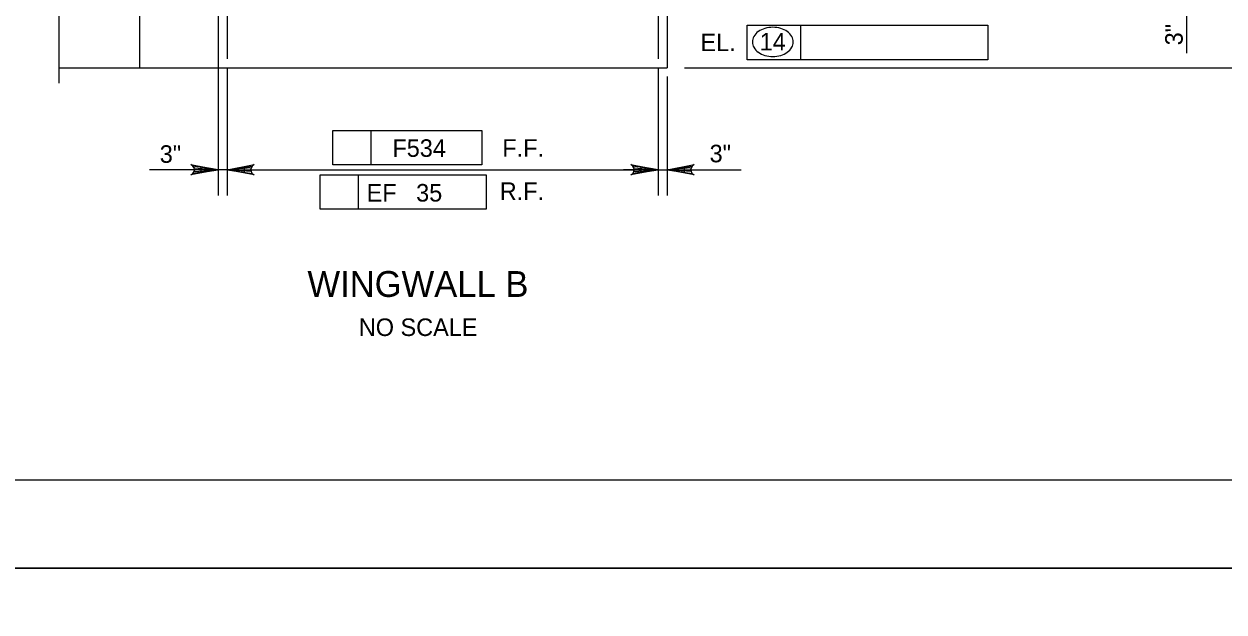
# Model space of a CAD drawing. Extents: x 638255 to 640306, y 296059 to 298435.
# Drawn here: x 639632.5 to 639837.6, y 297834 to 297934.5 of the extents above; entities that cross this region are included whole.
import ezdxf

# ---------------------------------------------------------------- set-up
doc = ezdxf.new("R2010")
doc.units = 0
for name, color, linetype in [('2', 7, 'Continuous'), ('Level 10', 7, 'Continuous'), ('Level 3', 7, 'Continuous'), ('Level 4', 7, 'Continuous'), ('Level 6', 7, 'Continuous'), ('PLT-BNDY', 7, 'Continuous')]:
    doc.layers.add(name, color=color, linetype=linetype)

msp = doc.modelspace()

# ---------------------------------------------------------------- linework, layer by layer
at = {"layer": '2'}
msp.add_line((640102.46, 297856.46), (639316.46, 297856.46), dxfattribs=at)
at = {"layer": 'Level 10'}
for p, q in [((639742.38, 298001.28), (639742.38, 297926.99)), ((639652.18, 297939.27), (639652.18, 297926.99)), ((639638.41, 297926.99), (639742.38, 297926.99))]:
    msp.add_line(p, q, dxfattribs=at)
at = {"layer": 'Level 3'}
msp.add_line((639638.41, 297954.89), (639638.41, 297924.37), dxfattribs=at)
at = {"layer": 'Level 4'}
for p, q in [((639831.23, 297929.45), (639831.23, 297995.47)), ((639665.63, 297937.73), (639665.63, 297905.13)), ((639756.09, 297934.23), (639797.23, 297934.23)), ((639756.09, 297928.34), (639756.09, 297934.23)), ((639765.25, 297928.34), (639765.25, 297934.23)), ((639797.23, 297934.23), (639797.23, 297928.34)), ((639667.16, 297926.99), (639667.16, 297905.13)), ((639740.84, 297926.99), (639740.84, 297905.13)), ((639745.36, 297926.99), (639834.99, 297926.99)), ((639797.23, 297928.34), (639756.09, 297928.34)), ((639834.99, 297926.99), (639866.43, 297926.99)), ((639742.38, 297925.46), (639742.38, 297905.13)), ((639685.24, 297916.25), (639710.73, 297916.25)), ((639685.24, 297910.36), (639685.24, 297916.25)), ((639691.82, 297910.36), (639691.82, 297916.25)), ((639710.73, 297916.25), (639710.73, 297910.36)), ((639710.73, 297910.36), (639685.24, 297910.36)), ((639659.73, 297909.55), (639653.91, 297909.55)), ((639662.68, 297909.55), (639659.73, 297909.55)), ((639667.16, 297909.55), (639665.63, 297909.55)), ((639670.11, 297909.55), (639737.9, 297909.55)), ((639670.11, 297909.55), (639673.06, 297909.55)), ((639683.07, 297908.7), (639711.44, 297908.7)), ((639683.07, 297902.81), (639683.07, 297908.7)), ((639689.65, 297902.81), (639689.65, 297908.7)), ((639711.44, 297908.7), (639711.44, 297902.81)), ((639737.9, 297909.55), (639734.95, 297909.55)), ((639740.84, 297909.55), (639742.38, 297909.55)), ((639745.33, 297909.55), (639748.27, 297909.55)), ((639748.27, 297909.55), (639755.03, 297909.55)), ((639711.44, 297902.81), (639683.07, 297902.81))]:
    msp.add_line(p, q, dxfattribs=at)
for points in [[(639665.63, 297909.55), (639660.98, 297908.68), (639661.34, 297908.92), (639661.52, 297909.24), (639661.58, 297909.55), (639661.52, 297909.86), (639661.34, 297910.17), (639660.98, 297910.42), (639665.63, 297909.55), (639661.34, 297910.17), (639661.52, 297909.86), (639665.63, 297909.55), (639661.58, 297909.55), (639661.52, 297909.24), (639665.63, 297909.55), (639661.34, 297908.92)], [(639667.16, 297909.55), (639671.82, 297910.42), (639671.46, 297910.17), (639671.27, 297909.86), (639671.22, 297909.55), (639671.27, 297909.24), (639671.46, 297908.92), (639671.82, 297908.68), (639667.16, 297909.55), (639671.46, 297908.92), (639671.27, 297909.24), (639667.16, 297909.55), (639671.22, 297909.55), (639671.27, 297909.86), (639667.16, 297909.55), (639671.46, 297910.17)], [(639740.84, 297909.55), (639736.19, 297908.68), (639736.55, 297908.92), (639736.73, 297909.24), (639736.79, 297909.55), (639736.73, 297909.86), (639736.55, 297910.17), (639736.19, 297910.42), (639740.84, 297909.55), (639736.55, 297910.17), (639736.73, 297909.86), (639740.84, 297909.55), (639736.79, 297909.55), (639736.73, 297909.24), (639740.84, 297909.55), (639736.55, 297908.92)], [(639742.38, 297909.55), (639747.03, 297910.42), (639746.67, 297910.17), (639746.49, 297909.86), (639746.43, 297909.55), (639746.49, 297909.24), (639746.67, 297908.92), (639747.03, 297908.68), (639742.38, 297909.55), (639746.67, 297908.92), (639746.49, 297909.24), (639742.38, 297909.55), (639746.43, 297909.55), (639746.49, 297909.86), (639742.38, 297909.55), (639746.67, 297910.17)]]:
    msp.add_lwpolyline(points, dxfattribs=at)
for points in [[(639662.68, 297910.04), (639662.68, 297909.06), (639665.63, 297909.55)], [(639670.11, 297910.04), (639670.11, 297909.06), (639667.16, 297909.55)], [(639737.9, 297910.04), (639737.9, 297909.06), (639740.84, 297909.55)], [(639745.33, 297910.04), (639745.33, 297909.06), (639742.38, 297909.55)]]:
    msp.add_lwpolyline(points, close=True, dxfattribs=at)
for centre, radius, start, end in [((639759.59, 297930.93), 2.75, 125.6316, 149.9767), ((639760.12, 297930.19), 3.65, 106.5358, 125.6316), ((639760.46, 297929.03), 4.86, 90, 106.5358), ((639760.46, 297929.03), 4.86, 73.4642, 90), ((639760.81, 297930.19), 3.65, 54.3684, 73.4642), ((639761.33, 297930.93), 2.75, 30.0233, 54.3684), ((639758.79, 297931.39), 1.82, 149.9767, 180), ((639758.79, 297931.39), 1.82, 180, 210.0233), ((639762.14, 297931.39), 1.82, 0, 30.0233), ((639762.14, 297931.39), 1.82, 329.9767, 0), ((639759.59, 297931.85), 2.75, 210.0233, 234.3684), ((639760.12, 297932.59), 3.65, 234.3684, 253.4642), ((639760.46, 297933.75), 4.86, 253.4642, 270), ((639760.46, 297933.75), 4.86, 270, 286.5358), ((639760.81, 297932.59), 3.65, 286.5358, 305.6316), ((639761.33, 297931.85), 2.75, 305.6316, 329.9767)]:
    msp.add_arc(centre, radius, start, end, dxfattribs=at)
at = {"layer": 'Level 6'}
for p, q in [((639667.16, 297951.19), (639667.16, 297928.52)), ((639740.84, 297951.19), (639740.84, 297928.52))]:
    msp.add_line(p, q, dxfattribs=at)
at = {"layer": 'PLT-BNDY'}
for points in [[(639276.46, 298435.46), (640117.46, 298435.46), (640117.46, 297841.46), (639276.46, 297841.46)], [(639276.46, 297841.46), (640117.46, 297841.46), (640117.46, 297247.46), (639276.46, 297247.46)]]:
    msp.add_lwpolyline(points, close=True, dxfattribs=at)

# ---------------------------------------------------------------- texts
at = {"layer": 'Level 4'}
for s, height, p in [('EL.', 3, (639748.09, 297929.82)), ('14', 3, (639758.22, 297929.93)), ('F534', 3, (639695.43, 297911.75)), ('F.F.', 3, (639714.22, 297911.77)), ('3"', 3, (639655.66, 297910.73)), ('3"', 3, (639749.66, 297910.82)), ('EF   35', 3, (639691.02, 297904.11)), ('R.F.', 3, (639713.78, 297904.39)), ('WINGWALL B', 4.421, (639680.91, 297887.81)), ('NO SCALE', 3, (639689.69, 297881.13))]:
    msp.add_text(s, height=height, dxfattribs=at).set_placement(p)
msp.add_text('3"', height=3, rotation=90, dxfattribs=at).set_placement((639830.54, 297930.81))

doc.saveas('drawing.dxf')
